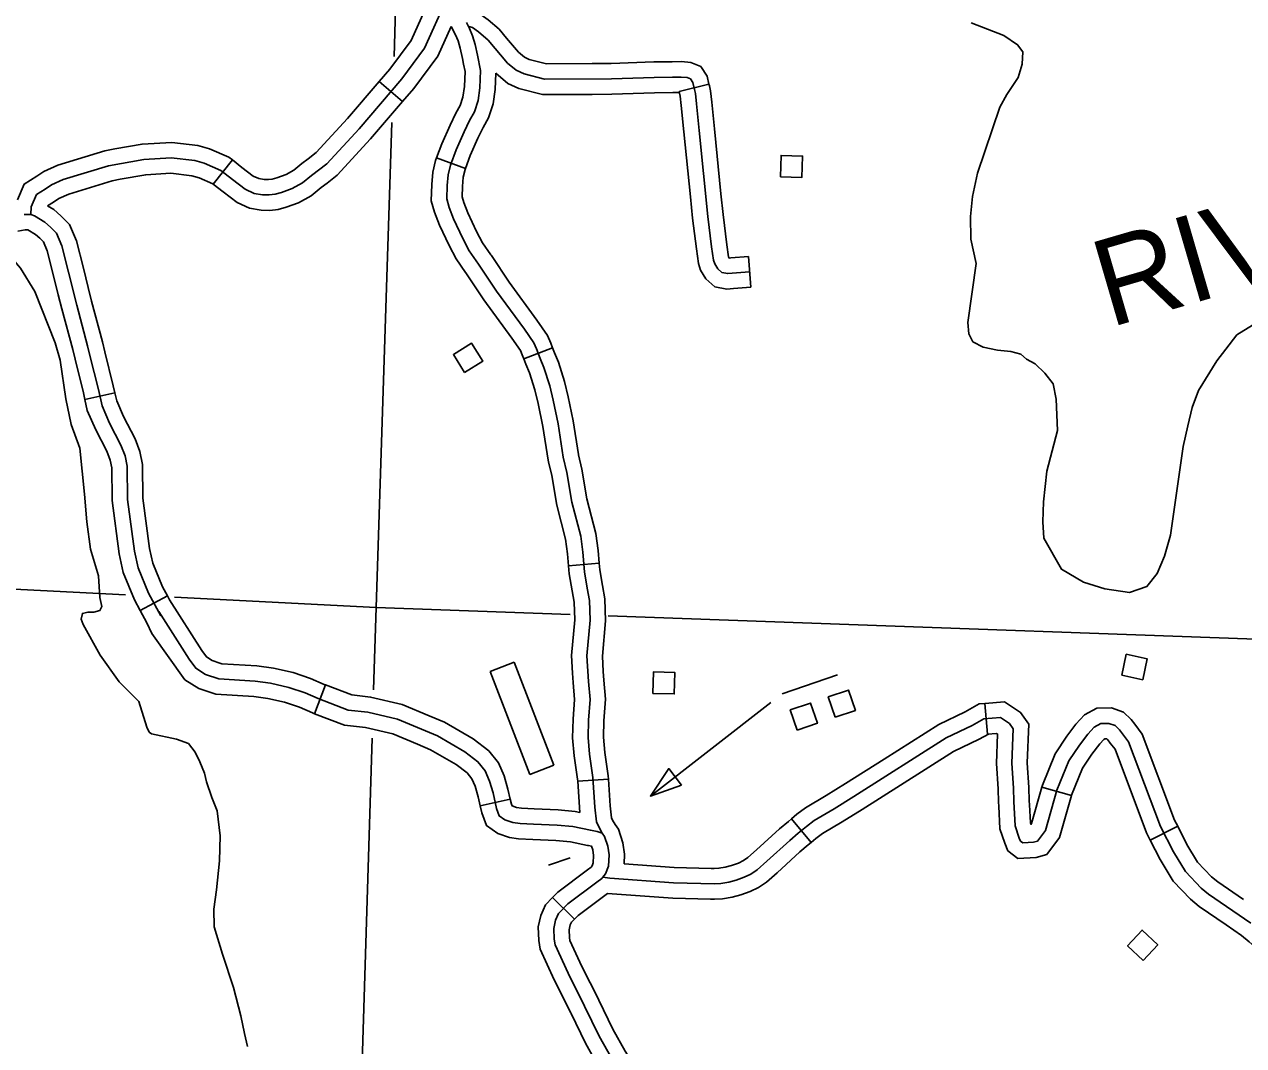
# Model space of a CAD drawing. Extents: x 653372 to 905732, y 627442 to 787275.
# Drawn here: x 831911 to 837854, y 660326 to 665303 of the extents above; entities that cross this region are included whole.
import ezdxf

# ---------------------------------------------------------------- set-up
doc = ezdxf.new("R2010")
doc.units = 0
for name, color, linetype in [('Level 35', 7, 'Continuous'), ('Level 45', 7, 'Continuous'), ('Level 5', 7, 'Continuous'), ('Level 56', 7, 'Continuous'), ('Level 57', 7, 'Continuous')]:
    doc.layers.add(name, color=color, linetype=linetype)

msp = doc.modelspace()

# ---------------------------------------------------------------- linework, layer by layer
at = {"layer": 'Level 35'}
for points in [[(836525.9, 665310.9), (836684.8, 665247.8), (836752.1, 665203.9), (836778.6, 665169.5), (836774.8, 665109.5), (836756, 665044.7), (836700, 664960.3), (836666.3, 664898.7), (836556.4, 664577.8), (836533, 664464), (836523.7, 664366.1), (836525.3, 664256.9), (836549.8, 664137.5), (836510.1, 663850.8), (836515.4, 663794.6), (836534.9, 663756.4), (836585.4, 663729.7), (836655.1, 663714.7), (836718.9, 663708.9), (836767.7, 663696.3), (836795.3, 663670.9), (836837.4, 663648.4), (836884.6, 663603.5), (836926.5, 663551), (836941.3, 663476.4), (836946.6, 663324), (836895.5, 663125.6), (836878.6, 662976.5), (836875.7, 662879.3), (836881, 662799.7), (836966.8, 662647.7), (837074.1, 662585.3), (837178, 662551.5), (837297.7, 662535.1), (837383, 662563.2), (837433.5, 662627), (837469.3, 662711.7), (837498, 662813.2), (837559.6, 663245.3), (837583.1, 663347), (837603.5, 663436.1), (837634.4, 663518.8), (837723, 663662.8), (837768.3, 663720.3), (837821.5, 663790.4), (838058.3, 663935.6)], [(831797.1, 664286.9), (831801.8, 664255.4), (831855.2, 664158.2), (831893.1, 664115.3), (831962.6, 664000.4), (832060.9, 663751.6), (832085.8, 663667.2), (832113.6, 663478.3), (832138.9, 663353.3), (832182.3, 663237.6), (832203.7, 663013.2), (832215, 662877.9), (832233.2, 662745.4), (832272.5, 662615.7), (832279.1, 662509.5), (832289.5, 662466.3), (832279.3, 662446.4), (832250.2, 662437.8), (832220.2, 662438.2), (832194.2, 662432.6), (832187.8, 662403.6), (832197.5, 662378.5), (832280.4, 662229.1)], [(832280.4, 662229.1), (832372.6, 662098.7), (832469.2, 662003.3), (832507.6, 661878.6), (832519.8, 661854.4), (832531.6, 661846)], [(832531.6, 661846), (832652.8, 661819.8), (832710.6, 661798.6), (832744.3, 661756), (832766.3, 661709.9), (832789.3, 661653.4), (832798.4, 661611.6), (832824.7, 661536.1), (832851.2, 661470.4), (832865.7, 661347.9), (832862.1, 661226), (832847.5, 661086.2), (832834.2, 660990.5), (832836.9, 660904.8), (832877.5, 660772.3), (832931.3, 660609.5), (832966.6, 660471.1), (832984.8, 660384.9), (832998.4, 660322.1)]]:
    msp.add_lwpolyline(points, dxfattribs=at)
at = {"layer": 'Level 45'}
for p, q in [((833755, 664927.3), (833640.9, 665024.7)), ((835248.3, 665012), (835102.7, 664975.9)), ((832832, 664524.8), (832925.1, 664642.4)), ((833920.4, 664652), (834061.1, 664599.9)), ((835440.3, 664172), (835452.6, 664022.5)), ((834346, 663672.7), (834486.1, 663726.2)), ((832352.5, 663507.1), (832206.2, 663474)), ((834563.5, 662663.7), (834713, 662676.6)), ((832608.3, 662518.3), (832476.3, 662446.9)), ((833379.4, 662083.9), (833326.1, 661943.7)), ((836606, 661844.1), (836593.2, 661993.6)), ((834608.6, 661614.9), (834758.3, 661624.4)), ((837014.6, 661545.2), (836870.3, 661585.9)), ((834279.4, 661527.5), (834133.1, 661494.3)), ((835746.6, 661316.5), (835650, 661431.2)), ((837399.2, 661327.1), (837532.8, 661395.3)), ((834592.9, 660943.1), (834485.7, 661048))]:
    msp.add_line(p, q, dxfattribs=at)
for points in [[(832626.9, 664652.4), (832742.6, 664639), (832787.9, 664626), (832868.9, 664591.2), (832925.6, 664546.4), (832988.1, 664499.4), (833031.4, 664478.9), (833072.7, 664472.7), (833104.2, 664471.7), (833134.1, 664475), (833164.2, 664484), (833217, 664502.4), (833267.6, 664529.9), (833311, 664565.9), (833384.9, 664623.5), (833542.9, 664794.4), (833750.6, 665037.7), (833862, 665186.6), (833967.6, 665421.2)], [(833640.9, 665024.7), (833692, 665084.6), (833797.1, 665224.9), (833876.6, 665401.6)], [(834066.4, 665312.4), (834081.4, 665282.6), (834096.2, 665247.1), (834108.5, 665205), (834119.6, 665152.7), (834134.9, 665078.7), (834130.7, 664993), (834122.5, 664932), (834105, 664876.9), (834081.5, 664834.7), (834054.4, 664779.9), (834015.2, 664692.1), (833987.6, 664617.4), (833976.6, 664570), (833971.9, 664517.7), (833969.9, 664452.6), (833981.4, 664410.9), (834003.5, 664354.6), (834048.3, 664259.5), (834079.9, 664199.7), (834125.5, 664134), (834212.2, 664003.4), (834348.8, 663817.3), (834395.2, 663750.8), (834407.8, 663721), (834425.5, 663674.8), (834444, 663630.5), (834472.3, 663541.4), (834489.3, 663472.2), (834512.9, 663357), (834538.1, 663193), (834555.5, 663119.8), (834580, 662975.3), (834623.5, 662808.2), (834633.1, 662730.4), (834641.3, 662634.8), (834654.8, 662554.9), (834665.7, 662495.8), (834669.2, 662398.7), (834653.2, 662225.7), (834660.3, 662101.2), (834668.5, 662013.1), (834661.4, 661912.7), (834658.8, 661827.7), (834665.9, 661746.4), (834682.7, 661632.4), (834691.8, 661487.5), (834700.5, 661417), (834710.6, 661392.4), (834727.2, 661362.2)], [(834261.8, 665236.1), (834225.6, 665278.8), (834171.2, 665325.6), (834126.2, 665357.9)], [(833755, 664927.3), (833809.2, 664990.9), (833927, 665148.3), (833992.2, 665293.1)], [(833992.2, 665293.1), (834013.2, 665251.2), (834025.4, 665222.1), (834035.7, 665186.7), (834046.2, 665137.3), (834052, 665109.3)], [(835446.5, 664097.2), (835361.4, 664090.2), (835340.1, 664088.4), (835311.2, 664094.2), (835291, 664111.4), (835276, 664136), (835270.7, 664153.9), (835261.1, 664218.9), (835242.3, 664367.2), (835200.1, 664785.8), (835187.4, 664915.6), (835182.3, 664966.3), (835177.6, 664985.4), (835169, 665020), (835157.9, 665036.9), (835141.9, 665043.9), (835112, 665046.3), (835070.2, 665045.3), (834980.7, 665044.7), (834773.2, 665037.1), (834446.6, 665035.5), (834346.8, 665061.4), (834309.1, 665078.9), (834266.6, 665114.5), (834172.2, 665225.8), (834124.8, 665266.6), (834095.2, 665287.9), (834076.9, 665292.4)], [(834678.3, 665111.6), (834455.9, 665110.6), (834372.2, 665132.3), (834349.7, 665142.7), (834319.7, 665167.9), (834261.8, 665236.1)], [(834052, 665109.3), (834059.5, 665072.8), (834055.9, 664999.8), (834049, 664948.5), (834035.8, 664906.8), (834015, 664869.6), (833986.5, 664811.8), (833945.7, 664720.4), (833920.4, 664652)], [(835248.3, 665012), (835238.7, 665050.4), (835208.3, 665096.8), (835160.3, 665117.6), (835114.1, 665121.3), (835069.1, 665120.3), (834979, 665119.6), (834771.6, 665112.1), (834678.3, 665111.6)], [(833294.3, 664648), (833334, 664678.9), (833486.8, 664844.2), (833640.9, 665024.7)], [(834209.3, 665064.7), (834205.4, 664986.2), (834196, 664915.5), (834174.1, 664847), (834147.9, 664799.8), (834122.3, 664748), (834084.7, 664663.7), (834061.1, 664599.9)], [(834679, 664961.6), (834437.2, 664960.5), (834321.4, 664990.5), (834268.5, 665015.1), (834209.3, 665064.7)], [(835103.9, 664971), (835071.4, 664970.3), (834982.3, 664969.7), (834774.7, 664962.1), (834679, 664961.6)], [(835157.4, 664461.8), (835125.5, 664778.4), (835112.8, 664908.2), (835108.2, 664953.4), (835104.8, 664967.3), (835102.7, 664975.9)], [(835306.6, 664476.8), (835274.8, 664793.2), (835262.1, 664923.1), (835256.4, 664979.2), (835250.4, 665003.5), (835248.3, 665012)], [(833386.4, 664529.6), (833435.8, 664568), (833599, 664744.6), (833755, 664927.3)], [(832352.1, 664695.8), (832485.3, 664719.5), (832629.2, 664727.7), (832757.4, 664712.8), (832813.1, 664696.8), (832907.6, 664656.2), (832925.1, 664642.4)], [(831877.6, 664447.5), (831910.8, 664524.6), (831971.7, 664562.7), (832006.4, 664586.4), (832074.8, 664616.7), (832303.5, 664687.2), (832352.1, 664695.8)], [(831943.4, 664375.9), (831944.5, 664413.1), (831970.5, 664473.5), (832012.8, 664500), (832043, 664520.6), (832101.1, 664546.3), (832321.2, 664614.2), (832494, 664644.9), (832626.9, 664652.4)], [(832925.1, 664642.4), (832971.4, 664605.8), (833027.1, 664563.9), (833053.5, 664551.4), (833079.4, 664547.5), (833101.2, 664546.9), (833119.2, 664548.8), (833141.1, 664555.4), (833186.6, 664571.2), (833225.3, 664592.3), (833264, 664624.4), (833294.3, 664648)], [(833920.4, 664652), (833915.6, 664638.9), (833902.4, 664581.9), (833897, 664522.2), (833894.6, 664443.6), (833910.1, 664387.2), (833934.6, 664324.9), (833981.2, 664226), (834015.7, 664160.7), (834061.7, 664094.4)], [(834061.1, 664599.9), (834059.5, 664595.8), (834050.8, 664558.1), (834046.8, 664513.2), (834045.2, 664461.6), (834052.6, 664434.7), (834072.4, 664384.4), (834115.4, 664293), (834144.1, 664238.8), (834184.9, 664180)], [(832024.2, 664418.6), (832053.8, 664437.2), (832079.6, 664454.8), (832127.5, 664476), (832338.9, 664541.1), (832378.3, 664548.2)], [(832378.3, 664548.2), (832502.7, 664570.3), (832624.7, 664577.2), (832727.9, 664565.2), (832762.6, 664555.2), (832830.2, 664526.2), (832832, 664524.8)], [(832832, 664524.8), (832879.8, 664487), (832949.2, 664434.8), (833009.3, 664406.4), (833065.9, 664397.9), (833107.1, 664396.6), (833149.1, 664401.2), (833187.3, 664412.7), (833247.5, 664433.5), (833309.9, 664467.5), (833358, 664507.5), (833386.4, 664529.6)], [(835452.6, 664022.5), (835367.7, 664015.5), (835335.8, 664012.7), (835277.4, 664024.6), (835233.3, 664062.1), (835206.8, 664105.3), (835197.3, 664137.7), (835186.7, 664208.7), (835167.8, 664358.7), (835157.4, 664461.8)], [(835440.3, 664172), (835355.1, 664165), (835346.6, 664164.2), (835345.1, 664166.6), (835344.1, 664170), (835335.4, 664229.1), (835316.8, 664375.6), (835306.6, 664476.8)], [(832576, 662420.3), (832516.5, 662530.3), (832465.2, 662654.2), (832447.3, 662735.5), (832413.6, 662988.3), (832412.7, 663149.5), (832402.4, 663199.7), (832382.1, 663253), (832326.6, 663359.9), (832289.7, 663444.6), (832271.8, 663523.9), (832231.1, 663688.9), (832219.7, 663737.1), (832166.2, 663935.1), (832126.1, 664096), (832094, 664223.8), (832067.6, 664284.9), (832037.8, 664315.3), (832010.3, 664339.5), (831961.1, 664369), (831943.4, 664375.9), (831910.1, 664376.9)], [(832222.2, 664020.4), (832198.9, 664114.2), (832165.3, 664247.9), (832131, 664327.5), (832089.4, 664369.8), (832054.7, 664400.3), (832024.2, 664418.6)], [(832076.7, 663984.1), (832053.3, 664077.9), (832022.8, 664199.6), (832004.3, 664242.3), (831986.2, 664260.8), (831965.9, 664278.7), (831928.1, 664301.3), (831915.3, 664301.7), (831879.2, 664295.5)], [(834184.9, 664180), (834187.6, 664176.1), (834273.7, 664046.4), (834409.8, 663861), (834461.2, 663787.3), (834477.4, 663749), (834486.1, 663726.2)], [(834061.7, 664094.4), (834063.5, 664091.9), (834150.7, 663960.5), (834287.8, 663773.7), (834329.2, 663714.3), (834338.2, 663693), (834346, 663672.7)], [(832352.5, 663507.1), (832344.8, 663541.2), (832304, 663706.5), (832292.4, 663755.5), (832238.8, 663953.9), (832222.2, 664020.4)], [(832206.2, 663474), (832198.8, 663506.6), (832158.1, 663671.3), (832147, 663718.7), (832093.6, 663916.2), (832076.7, 663984.1)], [(834486.1, 663726.2), (834495.1, 663702.6), (834514.5, 663656.4), (834544.6, 663561.7), (834562.5, 663488.6), (834586.7, 663370.2), (834611.8, 663207.4), (834612.3, 663205.2)], [(834346, 663672.7), (834355.9, 663646.9), (834373.6, 663604.6), (834400.1, 663521.1), (834416.1, 663455.7), (834439, 663343.8), (834464.5, 663178.6), (834466.4, 663170.5)], [(832338.6, 662989.3), (832337.7, 663141.7), (832330.1, 663178.7), (832313.5, 663222.3), (832258.8, 663327.6), (832218.1, 663421.1), (832206.2, 663474)], [(832488.6, 662990.1), (832487.7, 663157.3), (832474.6, 663220.7), (832450.7, 663283.8), (832394.3, 663392.2), (832361.3, 663468), (832352.5, 663507.1)], [(834612.3, 663205.2), (834629, 663134.8), (834653.4, 662991), (834697.3, 662822.3), (834707.7, 662738.2), (834713, 662676.6)], [(834466.4, 663170.5), (834482, 663104.9), (834506.6, 662959.5), (834549.6, 662794.1), (834558.5, 662722.6), (834563.5, 662663.7)], [(832476.3, 662446.9), (832448.7, 662498), (832393.4, 662631.6), (832373.3, 662722.5), (832338.6, 662983.1), (832338.6, 662989.3)], [(832608.3, 662518.3), (832584.3, 662562.6), (832537, 662676.8), (832521.2, 662748.5), (832488.6, 662993.5), (832488.6, 662990.1)], [(834563.5, 662663.7), (834566.8, 662625.3), (834580.9, 662541.8), (834591, 662487.6), (834594, 662400.8), (834578, 662227), (834582.9, 662141.1)], [(834713, 662676.6), (834715.8, 662644.3), (834728.7, 662568), (834740.5, 662503.9), (834744.3, 662396.6), (834728.4, 662224.4), (834732.7, 662149.6)], [(832863.9, 662190.6), (832826.3, 662203.4), (832798.6, 662220.7), (832776, 662252.2), (832619, 662498.5), (832608.3, 662518.3)], [(832815.9, 662048.5), (832761.5, 662066.9), (832693.9, 662109.3), (832532.8, 662333.7), (832508.7, 662387), (832476.3, 662446.9)], [(834775.7, 660260.1), (834712.9, 660372.4), (834642, 660518.6), (834561.1, 660679.4), (834497.7, 660817.6), (834493.5, 660845.7), (834491.2, 660897.7), (834500, 660937.6), (834514.1, 660969.8), (834560.9, 661017.7), (834701.3, 661122.5), (834725.6, 661141.3), (834730.5, 661147.1), (834744.4, 661164.1), (834758.5, 661201.3), (834761.4, 661255.8), (834754.9, 661297.5), (834739.5, 661346), (834727.2, 661362.2), (834703.9, 661369.2), (834670.3, 661375.4), (834583.9, 661393.5), (834507.6, 661401), (834393.5, 661405.8), (834327.4, 661409), (834292.5, 661414), (834252.7, 661426.9), (834226, 661445.8), (834212.8, 661481.9), (834195.6, 661557.8), (834179.2, 661615.4), (834157.3, 661665.1), (834122.3, 661709.3), (834057.6, 661758), (833925, 661835.3), (833730.2, 661917.3), (833585.9, 661950.9), (833490.2, 661961.5), (833343.9, 662017.2), (833279.9, 662045.1), (833200.2, 662071.5), (833111.3, 662092.3), (833036.3, 662102.4), (832858.5, 662113.3), (832793.9, 662135.1), (832746.2, 662165), (832713.8, 662210.1), (832566.6, 662441.1)], [(833379.4, 662083.9), (833372.2, 662086.7), (833306.7, 662115.2), (833220.6, 662143.7), (833124.9, 662166.2), (833043.6, 662177.1), (832873.1, 662187.5), (832863.9, 662190.6)], [(834582.9, 662141.1), (834585.5, 662095.6), (834593.2, 662012.3), (834586.5, 661916.5), (834583.7, 661825.5), (834591.3, 661737.7), (834608, 661624.5), (834608.6, 661614.9)], [(834732.7, 662149.6), (834735.1, 662106.8), (834743.7, 662014), (834736.3, 661908.9), (834733.9, 661829.8), (834740.4, 661755.1), (834757.3, 661640.2), (834758.3, 661624.4)], [(833326.1, 661943.7), (833315.6, 661947.7), (833253, 661975), (833179.8, 661999.2), (833097.7, 662018.5), (833029, 662027.7), (832843.9, 662039), (832815.9, 662048.5)], [(833885.1, 661933.5), (833753.4, 661988.9), (833598.6, 662024.9), (833507.9, 662035), (833379.4, 662083.9)], [(836101.6, 661722.8), (836367.8, 661891.8), (836496.9, 661952.1), (836565.5, 661991.2), (836593.2, 661993.6)], [(836593.2, 661993.6), (836688.9, 662001.7), (836766.9, 661950), (836807.1, 661892.4), (836799.7, 661703.5), (836807.2, 661584.1), (836809.5, 661519.1), (836810.4, 661500.1)], [(833826.9, 661795.2), (833707, 661845.7), (833573.2, 661876.8), (833472.4, 661888), (833326.1, 661943.7)], [(834279.4, 661527.5), (834268.3, 661576.4), (834249.9, 661640.9), (834222.1, 661704.1), (834175.1, 661763.4), (834099.2, 661820.6), (833958.6, 661902.5), (833885.1, 661933.5)], [(834730.5, 661147.1), (834765.5, 661142.6), (835075.4, 661119.5), (835275.1, 661114.2), (835305.3, 661115.6), (835344.7, 661122.5), (835380.1, 661133), (835420.4, 661146.6), (835452.6, 661162.5), (835483.7, 661182.2), (835530.6, 661224.3), (835641.7, 661326.3), (835683.4, 661361.3), (835722.9, 661394.6), (835760.9, 661422.5), (835859.2, 661480.8), (835954.1, 661540.3), (836404, 661825.9), (836531.5, 661885.4), (836588.3, 661917.9), (836669.2, 661924.8), (836713.5, 661895.4), (836731.2, 661870.1), (836724.6, 661702.6), (836732.3, 661580.5), (836734.6, 661515.9), (836740.3, 661397.7), (836760.9, 661337.9), (836766.7, 661322.8), (836777.6, 661314.7), (836829.9, 661317.1), (836849.8, 661323), (836888.6, 661374.6), (836944.2, 661571.8), (837001.8, 661713.2), (837054.1, 661790), (837094.8, 661844.2), (837125.6, 661878.4), (837158.3, 661896.2), (837197.7, 661896.5), (837228.4, 661886.1), (837249.4, 661865.2), (837293.9, 661807.4), (837449.3, 661394), (837512.6, 661270), (837570.2, 661174.2), (837647.1, 661094.1), (837682.6, 661064.6), (837889.4, 660922.8)], [(836870.3, 661585.9), (836873.2, 661596.2), (836935.3, 661748.8), (836993.1, 661833.7), (837036.9, 661891.9), (837078.4, 661938.1), (837139, 661971.1), (837209.8, 661971.6), (837269, 661951.6), (837305.9, 661914.9), (837323.2, 661892.4)], [(837323.2, 661892.4), (837360.2, 661844.2), (837518, 661424.3), (837532.8, 661395.3)], [(836182, 661596.2), (836440.1, 661760), (836566, 661818.8), (836611.1, 661844.6), (836606, 661844.1)], [(836606, 661844.1), (836649.5, 661847.9), (836655.1, 661844.2), (836649.5, 661701.7), (836657.4, 661576.8), (836659.6, 661512.8), (836660.6, 661492.8)], [(837014.6, 661545.2), (837015.3, 661547.4), (837068.3, 661677.6), (837115.1, 661746.3), (837152.8, 661796.5), (837172.8, 661818.7), (837177.7, 661821.3), (837185.6, 661821.4), (837187.9, 661820.6), (837193, 661815.6), (837204.3, 661800.9)], [(834133.1, 661494.3), (834123, 661539.2), (834108.5, 661589.9), (834092.6, 661626.1), (834069.5, 661655.2), (834016.1, 661695.4), (833891.4, 661768), (833826.9, 661795.2)], [(837204.3, 661800.9), (837227.6, 661770.5), (837380.6, 661363.6), (837399.2, 661327.1)], [(835650, 661431.2), (835676.5, 661453.5), (835719.4, 661485.1), (835820.1, 661544.9), (835914.1, 661603.7), (836101.6, 661722.8)], [(834608.6, 661614.9), (834618.2, 661463)], [(834758.3, 661624.4), (834766.6, 661494.5), (834773.7, 661436.1), (834778.4, 661424.8), (834790.3, 661403.2)], [(835746.6, 661316.5), (835769.3, 661335.6), (835802.3, 661359.9), (835898.2, 661416.8), (835994.1, 661476.9), (836182, 661596.2)], [(836810.4, 661500.1), (836814.7, 661412), (836817.3, 661404.5), (836820.2, 661408.5), (836870.3, 661585.9)], [(834618.2, 661463), (834595.3, 661467.8), (834512.8, 661475.9), (834396.9, 661480.7), (834334.6, 661483.8), (834309.5, 661487.3), (834288.2, 661494.2), (834284.9, 661503.2), (834279.4, 661527.5)], [(836660.6, 661492.8), (836665.9, 661383.4), (836690.4, 661312.2), (836704.4, 661275.7), (836754.1, 661238.5), (836842.5, 661242.6), (836894.9, 661258.2), (836957, 661340.8), (837014.6, 661545.2)], [(834661.3, 661300.8), (834655.8, 661301.8), (834572.5, 661319.3), (834502.4, 661326.2), (834390.1, 661330.8), (834320.3, 661334.3), (834275.6, 661340.6), (834218.6, 661359.1), (834163.6, 661398.2), (834140.8, 661460.7), (834133.1, 661494.3)], [(834834.2, 661212.7), (834836.8, 661259.6), (834828.1, 661314.8), (834807.1, 661381.1), (834790.3, 661403.2)], [(835259.3, 661189.6), (835274.3, 661189.2), (835297, 661190.3), (835327.6, 661195.7), (835357.5, 661204.5), (835391.6, 661216), (835415.8, 661228), (835438.3, 661242.2), (835480.2, 661279.8), (835592.2, 661382.7), (835635.1, 661418.7), (835650, 661431.2)], [(837532.8, 661395.3), (837578.2, 661306.4), (837630.2, 661220), (837698.2, 661149.1), (837727.9, 661124.5), (837854.2, 661037.9)], [(834485.7, 661048), (834511.4, 661074.3), (834655.9, 661182.2), (834673.5, 661195.8), (834678.6, 661202.1), (834684.2, 661217), (834686.1, 661252), (834681.7, 661280.3), (834676.1, 661298), (834661.3, 661300.8)], [(835255.3, 661039.7), (835275.9, 661039.1), (835313.7, 661040.9), (835361.9, 661049.4), (835402.8, 661061.4), (835449.2, 661077.2), (835489.4, 661097), (835529.1, 661122.2), (835581, 661168.7), (835691.2, 661269.9), (835731.7, 661303.9), (835746.6, 661316.5)], [(837399.2, 661327.1), (837447, 661233.6), (837510.3, 661128.3), (837595.9, 661039.1), (837637.4, 661004.7), (837769.4, 660914.2)], [(834834.2, 661212.7), (835079.2, 661194.4), (835259.3, 661189.6)], [(834576, 660482.8), (834574.7, 660485.4), (834493.5, 660646.9), (834425.2, 660796), (834418.7, 660838.4), (834415.8, 660904.3), (834428.3, 660961), (834450.9, 661012.4), (834485.7, 661048)], [(834592.9, 660943.1), (834610.5, 660961.1), (834754.1, 661068.3)], [(834754.1, 661068.3), (835071.6, 661044.5), (835255.3, 661039.7)], [(834711, 660548.2), (834709.2, 660551.8), (834628.7, 660711.9), (834570.3, 660839.3), (834568.2, 660853.1), (834566.5, 660891.2), (834571.6, 660914.2), (834577.3, 660927.1), (834592.9, 660943.1)], [(837769.4, 660914.2), (837843.9, 660863), (837881.1, 660831.7), (837923.9, 660795.3), (837988.6, 660726.5), (838028.7, 660682.4), (838071.5, 660646.2), (838127.1, 660618.1), (838191.2, 660606.9), (838226.8, 660604.6)], [(834969.6, 660102.6), (834921.1, 660172.1), (834840, 660298.7), (834779.4, 660407.1), (834711, 660548.2)], [(834846.7, 660016.7), (834796.4, 660088.7), (834711.3, 660221.6), (834646.3, 660337.7), (834576, 660482.8)]]:
    msp.add_lwpolyline(points, dxfattribs=at)
at = {"layer": 'Level 5'}
for points in [[(833722.6, 665439.3), (833713.1, 665145.8)], [(833702.6, 664825.4), (833625.5, 662461.8)], [(832404.6, 662523.5), (828449.6, 662723.6)], [(833625.5, 662461.8), (832643.5, 662511.5)], [(833625.5, 662461.8), (833613.1, 662059.6)], [(834571.1, 662427.6), (833625.5, 662461.8)], [(838908.8, 662270.8), (834756.9, 662420.9)], [(833605.9, 661824.1), (833478.1, 657668.2)]]:
    msp.add_lwpolyline(points, dxfattribs=at)
at = {"layer": 'Level 56'}
for points in [[(835596.7, 664560.1), (835599.8, 664664.1), (835704.1, 664661), (835701, 664557)], [(834057.3, 663605.7), (834002.2, 663694), (834090.7, 663749.3), (834145.9, 663661)], [(837260.2, 662131.4), (837282.5, 662233.1), (837384.5, 662210.7), (837362.2, 662109)], [(834974.3, 662042.9), (834977.4, 662146.9), (835081.8, 662143.8), (835078.7, 662039.8)], [(835862.7, 661926.9), (835829.7, 662025.6), (835928.7, 662058.7), (835961.7, 661960)], [(835677.5, 661863.7), (835644.5, 661962.4), (835743.5, 661995.5), (835776.5, 661896.8)], [(835114.9, 661595.8), (835052.4, 661676.3), (834962.8, 661542.2)], [(837364.7, 660741.6), (837288.4, 660812.4), (837359.5, 660888.9), (837435.8, 660818)]]:
    msp.add_lwpolyline(points, close=True, dxfattribs=at)
for points in [[(835874.3, 662132.6), (835604.7, 662040.5)], [(835549.3, 661997.5), (834962.8, 661542.2)], [(834571, 661241.5), (834465.2, 661205.4)]]:
    msp.add_lwpolyline(points, dxfattribs=at)
at = {"layer": 'Level 57'}
for p, q in [((834298.1, 662194.4), (834181.5, 662149.3)), ((834492, 661693.1), (834298.1, 662194.4)), ((834181.5, 662149.3), (834375.4, 661648)), ((834375.4, 661648), (834492, 661693.1))]:
    msp.add_line(p, q, dxfattribs=at)

# ---------------------------------------------------------------- texts
at = {"layer": 'Level 35'}
msp.add_text('RIVER', height=422.4, rotation=16.25236, dxfattribs=at).set_placement((837200.9, 663824.2))

doc.saveas('drawing.dxf')
